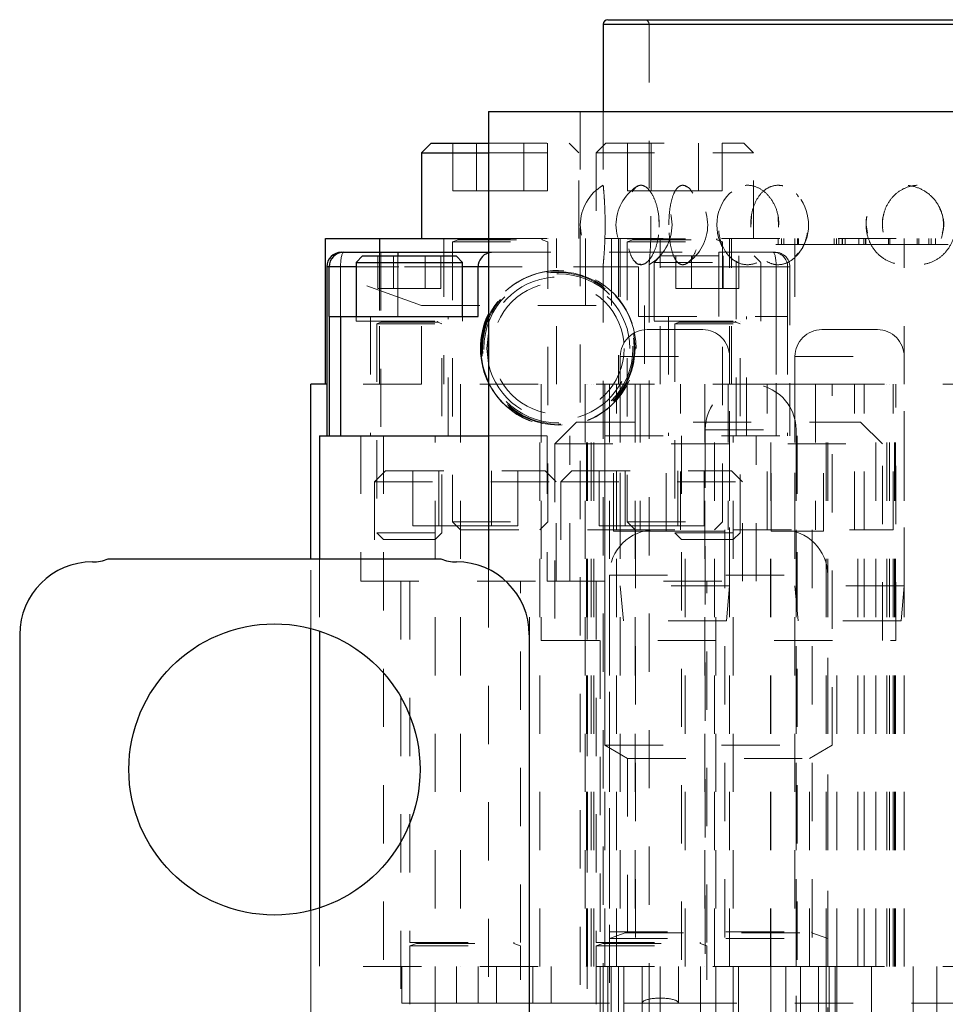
# Model space of a CAD drawing. Header units: inches. Extents: x 1880 to 2363, y -453 to -54.
# Tile 810 of 1056: x 2034.68 to 2036.27, y -79.71 to -78.02. Entities that reach past the tile are written whole.
import ezdxf

# ---------------------------------------------------------------- set-up
doc = ezdxf.new("R2010")
doc.units = ezdxf.units.IN
doc.header["$LTSCALE"] = 0.5
doc.header["$MEASUREMENT"] = 0
doc.linetypes.add('HIDDEN', pattern=[0.225, 0.15, -0.075])
for name, color, linetype in [('DIE-M-S', 8, 'Continuous'), ('DIE-M-S2', 1, 'Continuous'), ('DIE-M-S3', 8, 'Continuous'), ('DSS-M-S', 53, 'Continuous'), ('RAI-M-S', 8, 'Continuous'), ('SVD-M-S', 8, 'Continuous')]:
    doc.layers.add(name, color=color, linetype=linetype)

msp = doc.modelspace()

# ---------------------------------------------------------------- linework, layer by layer
at = {"layer": 'DIE-M-S', "linetype": 'Continuous', "lineweight": 25}
for p, q in [((2035.18179, -78.94382), (2035.18179, -78.64382)), ((2035.20911, -78.64382), (2035.18179, -78.64382)), ((2035.18179, -79.54738), (2035.18179, -79.06326))]:
    msp.add_line(p, q, dxfattribs=at)
at = {"layer": 'DIE-M-S', "linetype": 'HIDDEN', "lineweight": 18}
for p, q in [((2035.97179, -78.64382), (2035.20911, -78.64382)), ((2035.43879, -78.64382), (2035.43879, -79.64382)), ((2035.57479, -79.64382), (2035.57479, -78.64382)), ((2035.57729, -78.64382), (2035.57729, -79.08382)), ((2035.65291, -78.64382), (2035.65291, -79.64382)), ((2035.65485, -79.64382), (2035.65485, -78.64382)), ((2035.65679, -79.64382), (2035.65679, -78.64382)), ((2035.66333, -79.64382), (2035.66333, -78.64382)), ((2035.66775, -79.64382), (2035.66775, -78.64382)), ((2035.68679, -79.64382), (2035.68679, -78.64382)), ((2035.68679, -79.64382), (2035.68679, -78.64382)), ((2035.68679, -79.64382), (2035.68679, -78.64382)), ((2035.68679, -78.64382), (2035.68679, -79.26382)), ((2035.69429, -78.64382), (2035.69429, -79.64382)), ((2035.71304, -78.64382), (2035.71304, -79.64382)), ((2035.73879, -78.64382), (2035.73879, -79.64382)), ((2035.85829, -78.64382), (2035.85829, -79.64382)), ((2035.87479, -79.64382), (2035.87479, -78.64382)), ((2035.90054, -79.64382), (2035.90054, -78.64382)), ((2035.97179, -79.64382), (2035.97179, -78.64382)), ((2036.06679, -78.64382), (2035.97179, -78.64382)), ((2036.01304, -78.64382), (2036.01304, -79.64382)), ((2036.01529, -79.64382), (2036.01529, -78.64382)), ((2036.06679, -79.64382), (2036.06679, -78.64382)), ((2036.06679, -78.64382), (2037.37667, -78.64382)), ((2036.06929, -79.64382), (2036.06929, -78.64382)), ((2036.07679, -79.26382), (2036.07679, -78.64382)), ((2036.15179, -79.64382), (2036.15179, -78.64382)), ((2036.17084, -79.64382), (2036.17084, -78.64382)), ((2036.17084, -79.64382), (2036.17084, -78.64382)), ((2036.17084, -79.64382), (2036.17084, -78.64382)), ((2036.17525, -79.64382), (2036.17525, -78.64382)), ((2036.17525, -79.64382), (2036.17525, -78.64382)), ((2036.17525, -79.64382), (2036.17525, -78.64382)), ((2036.18373, -79.64382), (2036.18373, -78.64382)), ((2036.18373, -79.64382), (2036.18373, -78.64382)), ((2036.18373, -79.64382), (2036.18373, -78.64382)), ((2036.18567, -79.64382), (2036.18567, -78.64382)), ((2036.18629, -79.08382), (2036.18629, -78.64382)), ((2036.20054, -79.64382), (2036.20054, -78.64382)), ((2035.18179, -79.06326), (2035.18179, -78.94382)), ((2035.57729, -79.08382), (2036.18629, -79.08382)), ((2035.67879, -79.08382), (2035.67879, -79.64382)), ((2036.08479, -79.64382), (2036.08479, -79.08382)), ((2035.68679, -79.26382), (2036.07679, -79.26382)), ((2035.68679, -79.26382), (2035.72554, -79.28619)), ((2036.03804, -79.28619), (2036.07679, -79.26382)), ((2035.72554, -79.28619), (2036.03804, -79.28619)), ((2035.72554, -79.28619), (2035.72554, -79.64382)), ((2036.03804, -79.64382), (2036.03804, -79.28619)), ((2035.18179, -79.64382), (2035.18179, -79.54738)), ((2035.97179, -79.64382), (2035.18179, -79.64382)), ((2036.06679, -79.64382), (2035.97179, -79.64382)), ((2036.06679, -79.64382), (2037.37667, -79.64382))]:
    msp.add_line(p, q, dxfattribs=at)
at = {"layer": 'DIE-M-S2', "linetype": 'HIDDEN', "lineweight": 18}
for p, q in [((2035.70679, -78.89382), (2035.70679, -78.64382)), ((2035.74712, -78.64382), (2035.74712, -78.89382)), ((2035.81646, -78.89382), (2035.81646, -78.64382)), ((2035.89829, -78.64382), (2035.89829, -78.89382)), ((2035.96529, -78.89382), (2035.96529, -78.64382)), ((2036.04829, -78.64382), (2036.04829, -78.89382)), ((2036.11529, -78.89382), (2036.11529, -78.64382)), ((2036.13179, -78.89382), (2036.13179, -78.64382)), ((2036.18179, -78.89382), (2036.18179, -78.64382)), ((2035.65679, -78.89382), (2035.70679, -78.89382)), ((2035.70679, -78.89382), (2036.18179, -78.89382))]:
    msp.add_line(p, q, dxfattribs=at)
at = {"layer": 'DIE-M-S3', "linetype": 'Continuous', "lineweight": 25}
for p, q in [((2035.19679, -78.73222), (2035.19679, -78.94382)), ((2035.19679, -78.73222), (2035.48691, -78.73222)), ((2035.19679, -79.06763), (2035.19679, -79.543))]:
    msp.add_line(p, q, dxfattribs=at)
at = {"layer": 'DIE-M-S3', "linetype": 'HIDDEN', "lineweight": 18}
for p, q in [((2035.26729, -78.73222), (2035.26729, -78.98222)), ((2035.30634, -78.73222), (2035.30634, -80.14382)), ((2035.39534, -80.14382), (2035.39534, -78.73222)), ((2035.48691, -78.73222), (2036.01679, -78.73222)), ((2035.58729, -78.73222), (2035.58729, -78.98222)), ((2035.62629, -78.98222), (2035.62629, -78.73222)), ((2035.81815, -78.73222), (2035.81815, -80.14382)), ((2035.90715, -80.14382), (2035.90715, -78.73222)), ((2035.94629, -78.98222), (2035.94629, -78.73222)), ((2036.01679, -78.73222), (2036.01679, -80.14382)), ((2035.65679, -78.89382), (2035.70679, -78.89382)), ((2035.70679, -79.64382), (2035.70679, -78.89382)), ((2035.70679, -78.89382), (2036.18179, -78.89382)), ((2035.73931, -78.89382), (2035.73931, -79.64382)), ((2035.82427, -79.64382), (2035.82427, -78.89382)), ((2035.89273, -78.89382), (2035.89273, -79.64382)), ((2035.97085, -79.64382), (2035.97085, -78.89382)), ((2036.04273, -78.89382), (2036.04273, -79.64382)), ((2036.12085, -79.64382), (2036.12085, -78.89382)), ((2036.13179, -79.64382), (2036.13179, -78.89382)), ((2036.18179, -79.64382), (2036.18179, -78.89382)), ((2035.19679, -78.94382), (2035.19679, -79.06763)), ((2035.26729, -78.98222), (2035.58729, -78.98222)), ((2035.33629, -78.98222), (2035.33629, -80.14382)), ((2035.55729, -80.14382), (2035.55729, -78.98222)), ((2035.58729, -78.98222), (2035.94629, -78.98222)), ((2035.65629, -78.98222), (2035.65629, -80.14382)), ((2035.87729, -80.14382), (2035.87729, -78.98222)), ((2035.19679, -79.543), (2035.19679, -80.14382)), ((2035.18179, -80.14382), (2035.18179, -79.64382)), ((2035.97179, -79.64382), (2035.18179, -79.64382)), ((2035.33804, -79.64382), (2035.33804, -79.70632)), ((2035.43179, -79.70632), (2035.43179, -79.64382)), ((2035.43179, -79.70632), (2035.43179, -79.64382)), ((2035.46929, -79.70632), (2035.46929, -79.64382)), ((2035.50054, -79.70632), (2035.50054, -79.64382)), ((2035.56304, -79.70632), (2035.56304, -79.64382)), ((2035.59429, -79.70632), (2035.59429, -79.64382)), ((2035.59429, -79.70632), (2035.59429, -79.64382)), ((2035.59429, -79.70632), (2035.59429, -79.64382)), ((2035.67879, -79.64382), (2035.67879, -80.14382)), ((2035.69179, -79.64382), (2035.69179, -80.14382)), ((2035.69742, -79.64382), (2035.69742, -80.14382)), ((2035.70992, -79.64382), (2035.70992, -80.14382)), ((2035.71929, -79.70632), (2035.71929, -79.64382)), ((2035.71929, -79.70632), (2035.71929, -79.64382)), ((2035.71929, -79.64382), (2035.71929, -80.14382)), ((2035.75054, -79.70632), (2035.75054, -79.64382)), ((2035.78179, -79.64382), (2035.78179, -80.14382)), ((2035.78179, -79.64382), (2035.78179, -79.76506)), ((2035.78179, -79.64382), (2035.78179, -80.14382)), ((2035.78179, -79.64382), (2035.78179, -79.76506)), ((2035.81304, -79.70632), (2035.81304, -79.64382)), ((2035.85085, -79.64382), (2035.85085, -80.14382)), ((2035.91617, -80.14382), (2035.91617, -79.64382)), ((2035.97179, -80.14382), (2035.97179, -79.64382)), ((2036.06679, -79.64382), (2035.97179, -79.64382)), ((2035.99742, -79.64382), (2035.99742, -80.14382)), ((2036.02273, -80.14382), (2036.02273, -79.64382)), ((2036.05367, -80.14382), (2036.05367, -79.64382)), ((2036.06679, -79.64382), (2037.37667, -79.64382)), ((2036.06679, -80.14382), (2036.06679, -79.64382)), ((2036.07179, -80.14382), (2036.07179, -79.64382)), ((2036.08179, -79.64382), (2036.08179, -80.14382)), ((2036.08179, -79.64382), (2036.08179, -80.14382)), ((2036.08179, -79.64382), (2036.08179, -80.14382)), ((2036.08179, -79.64382), (2036.08179, -80.14382)), ((2036.08479, -80.14382), (2036.08479, -79.64382)), ((2036.14429, -80.14382), (2036.14429, -79.64382)), ((2036.21617, -80.14382), (2036.21617, -79.64382)), ((2036.25679, -79.64382), (2036.25679, -80.14382)), ((2035.33804, -79.70632), (2035.43179, -79.70632)), ((2035.43179, -79.70632), (2035.46929, -79.70632)), ((2035.46929, -79.70632), (2035.50054, -79.70632)), ((2035.50054, -79.70632), (2035.59429, -79.70632)), ((2035.59429, -79.70632), (2035.71929, -79.70632)), ((2035.71929, -79.70632), (2035.75054, -79.70632)), ((2035.75054, -79.70632), (2035.81304, -79.70632)), ((2035.75054, -79.70632), (2035.75054, -79.84158)), ((2035.81304, -79.70632), (2036.76929, -79.70632)), ((2035.81304, -79.82756), (2035.81304, -79.70632))]:
    msp.add_line(p, q, dxfattribs=at)
msp.add_ellipse((2035.78179, -79.70632), major_axis=(0.03125, 0), ratio=0.2679492, start_param=0, end_param=3.1415927, dxfattribs=at)
at = {"layer": 'DSS-M-S', "linetype": 'Continuous', "lineweight": 25}
for p, q in [((2035.68376, -78.02571), (2035.68376, -78.17531)), ((2035.68376, -78.02571), (2037.17982, -78.02571)), ((2035.69163, -78.01783), (2037.17195, -78.01783)), ((2035.48691, -78.17531), (2035.48691, -78.96163)), ((2035.48691, -78.17531), (2037.37667, -78.17531))]:
    msp.add_line(p, q, dxfattribs=at)
at = {"layer": 'DSS-M-S', "linetype": 'HIDDEN', "lineweight": 18}
for p, q in [((2037.17982, -78.02571), (2035.68376, -78.02571)), ((2035.7625, -78.02571), (2037.0993, -78.02571)), ((2035.7625, -78.02571), (2035.7625, -78.30245)), ((2035.64439, -78.17531), (2035.64439, -81.99421)), ((2035.68376, -78.17531), (2035.68376, -78.30235)), ((2035.74345, -78.30428), (2035.74163, -78.30498)), ((2035.82517, -78.30409), (2035.8278, -78.30532)), ((2035.90445, -78.31347), (2035.9006, -78.31634)), ((2035.68699, -78.37391), (2035.68688, -78.35548)), ((2035.7796, -78.37386), (2035.77903, -78.35551)), ((2035.9374, -78.37426), (2035.93812, -78.35496)), ((2035.98498, -78.37386), (2035.98405, -78.35551)), ((2036.13509, -78.37035), (2036.13735, -78.38464)), ((2036.01867, -78.41885), (2036.01396, -78.42414)), ((2035.68376, -78.43774), (2035.68376, -80.64275)), ((2035.7625, -78.43764), (2035.7625, -80.64285)), ((2035.48691, -78.96163), (2035.48691, -79.9076))]:
    msp.add_line(p, q, dxfattribs=at)
at = {"layer": 'DSS-M-S', "linetype": 'Continuous', "lineweight": 25}
msp.add_arc((2035.69163, -78.02571), 0.00787, 90, 180, dxfattribs=at)
at = {"layer": 'DSS-M-S', "linetype": 'HIDDEN', "lineweight": 18}
for centre, radius, start, end in [((2035.75463, -78.02571), 0.00787, 0, 90), ((2035.72313, -78.37035), 0.07874, 120.05363, 239.76451), ((2035.7844, -78.37035), 0.07874, 123.27705, 236.6944), ((2035.72313, -78.37035), 0.07874, 300.39959, 59.86879), ((2035.7844, -78.37035), 0.07874, 303.83944, 56.4578), ((2035.9576, -78.37035), 0.07874, 136.62454, 223.08325), ((2035.9576, -78.37035), 0.07874, 320.78492, 38.21157)]:
    msp.add_arc(centre, radius, start, end, dxfattribs=at)
for points, knots in [([(2035.68378, -78.30235), (2035.68384, -78.30298), (2035.68397, -78.30427), (2035.68501, -78.31601), (2035.68618, -78.33365), (2035.68693, -78.35296), (2035.68701, -78.36551), (2035.68704, -78.37035)], [0, 0, 0, 0, 0.2107489, 0.4329033, 0.6520691, 0.8659855, 1, 1, 1, 1]), ([(2035.77989, -78.37035), (2035.77952, -78.37788), (2035.77879, -78.39294), (2035.77316, -78.413), (2035.76515, -78.42851), (2035.75551, -78.43779), (2035.74556, -78.43957), (2035.73653, -78.43331), (2035.72941, -78.4196), (2035.72474, -78.40022), (2035.72267, -78.37772), (2035.72313, -78.35478), (2035.72601, -78.33376), (2035.73123, -78.31662), (2035.73865, -78.30516), (2035.74787, -78.30083), (2035.75798, -78.30448), (2035.76766, -78.3159), (2035.77528, -78.33368), (2035.77934, -78.35296), (2035.77974, -78.36551), (2035.77989, -78.37035)], [0, 0, 0, 0, 0.0520028, 0.1039827, 0.1564753, 0.2102848, 0.2652762, 0.3208623, 0.3762398, 0.4306423, 0.4836601, 0.5355284, 0.5870576, 0.6391963, 0.6925647, 0.7472181, 0.8026932, 0.8582301, 0.9130199, 0.9664974, 1, 1, 1, 1]), ([(2035.76578, -78.37035), (2035.7657, -78.37816), (2035.76555, -78.39378), (2035.76447, -78.41454), (2035.7633, -78.43004), (2035.76251, -78.43846), (2035.76244, -78.43916), (2035.76308, -78.43248), (2035.76416, -78.41923), (2035.76524, -78.40057), (2035.76587, -78.37821), (2035.76574, -78.35456), (2035.76486, -78.33249), (2035.76368, -78.31512), (2035.76268, -78.30402), (2035.76258, -78.30295), (2035.76253, -78.30245)], [0, 0, 0, 0, 0.0739614, 0.1479545, 0.221173, 0.292347, 0.3615682, 0.4298886, 0.4987491, 0.569277, 0.641835, 0.71594, 0.7905104, 0.8642554, 0.9361394, 1, 1, 1, 1]), ([(2035.79644, -78.37035), (2035.79668, -78.37816), (2035.79715, -78.39378), (2035.80098, -78.41454), (2035.80699, -78.43004), (2035.81494, -78.43846), (2035.82397, -78.43916), (2035.83312, -78.43248), (2035.84135, -78.41923), (2035.84756, -78.40057), (2035.85071, -78.37821), (2035.85006, -78.35456), (2035.84559, -78.33252), (2035.83807, -78.315), (2035.8289, -78.30414), (2035.81954, -78.30092), (2035.8111, -78.30527), (2035.80423, -78.31648), (2035.79933, -78.33353), (2035.79681, -78.35248), (2035.79655, -78.3652), (2035.79644, -78.37035)], [0, 0, 0, 0, 0.0554579, 0.1109395, 0.1658403, 0.2192081, 0.2711117, 0.3223399, 0.3739729, 0.4268563, 0.4812619, 0.5368274, 0.5927419, 0.6480375, 0.7019377, 0.7542614, 0.8055938, 0.8569812, 0.9093952, 0.9633154, 1, 1, 1, 1]), ([(2035.98546, -78.37035), (2035.98486, -78.37788), (2035.98366, -78.39294), (2035.97438, -78.413), (2035.96088, -78.42851), (2035.94412, -78.43779), (2035.92612, -78.43957), (2035.90902, -78.43331), (2035.89488, -78.4196), (2035.88522, -78.40022), (2035.88083, -78.37772), (2035.88181, -78.35478), (2035.88787, -78.33376), (2035.89854, -78.31662), (2035.9131, -78.30516), (2035.93036, -78.30083), (2035.94847, -78.30448), (2035.96515, -78.3159), (2035.9779, -78.33368), (2035.98455, -78.35296), (2035.98521, -78.36551), (2035.98546, -78.37035)], [0, 0, 0, 0, 0.0520028, 0.1039827, 0.1564753, 0.2102848, 0.2652762, 0.3208623, 0.3762398, 0.4306423, 0.4836601, 0.5355284, 0.5870576, 0.6391963, 0.6925647, 0.7472181, 0.8026932, 0.8582301, 0.9130199, 0.9664974, 1, 1, 1, 1]), ([(2035.93696, -78.37035), (2035.93747, -78.37816), (2035.93849, -78.39378), (2035.94657, -78.41454), (2035.95871, -78.43004), (2035.97403, -78.43846), (2035.9906, -78.43916), (2036.00668, -78.43248), (2036.02064, -78.41923), (2036.03091, -78.40057), (2036.03603, -78.37821), (2036.03498, -78.35456), (2036.02767, -78.33252), (2036.01514, -78.315), (2035.99935, -78.30414), (2035.98257, -78.30092), (2035.96672, -78.30527), (2035.95318, -78.31648), (2035.94311, -78.33353), (2035.93774, -78.35248), (2035.93718, -78.3652), (2035.93696, -78.37035)], [0, 0, 0, 0, 0.0554579, 0.1109395, 0.1658403, 0.2192081, 0.2711117, 0.3223399, 0.3739729, 0.4268563, 0.4812619, 0.5368274, 0.5927419, 0.6480375, 0.7019377, 0.7542614, 0.8055938, 0.8569812, 0.9093952, 0.9633154, 1, 1, 1, 1]), ([(2036.26821, -78.37035), (2036.26748, -78.37788), (2036.26601, -78.39294), (2036.25468, -78.413), (2036.23804, -78.42851), (2036.21705, -78.43779), (2036.19411, -78.43957), (2036.17189, -78.43331), (2036.15318, -78.4196), (2036.1402, -78.40022), (2036.13425, -78.37772), (2036.13559, -78.35478), (2036.14379, -78.33376), (2036.15806, -78.31662), (2036.17724, -78.30516), (2036.19956, -78.30083), (2036.22254, -78.30448), (2036.24333, -78.3159), (2036.259, -78.33368), (2036.2671, -78.35296), (2036.2679, -78.36551), (2036.26821, -78.37035)], [0, 0, 0, 0, 0.0520028, 0.1039827, 0.1564753, 0.2102848, 0.2652762, 0.3208623, 0.3762398, 0.4306423, 0.4836601, 0.5355284, 0.5870576, 0.6391963, 0.6925647, 0.7472181, 0.8026932, 0.8582301, 0.9130199, 0.9664974, 1, 1, 1, 1]), ([(2036.16303, -78.37035), (2036.16373, -78.37816), (2036.16512, -78.39378), (2036.17605, -78.41454), (2036.19223, -78.43004), (2036.21227, -78.43846), (2036.23351, -78.43916), (2036.25374, -78.43248), (2036.27102, -78.41923), (2036.28357, -78.40057), (2036.28977, -78.37821), (2036.28851, -78.35456), (2036.27963, -78.33252), (2036.26425, -78.315), (2036.24458, -78.30414), (2036.22327, -78.30092), (2036.20275, -78.30527), (2036.1849, -78.31648), (2036.17139, -78.33353), (2036.1641, -78.35248), (2036.16334, -78.3652), (2036.16303, -78.37035)], [0, 0, 0, 0, 0.0554579, 0.1109395, 0.1658403, 0.2192081, 0.2711117, 0.3223399, 0.3739729, 0.4268563, 0.4812619, 0.5368274, 0.5927419, 0.6480375, 0.7019377, 0.7542614, 0.8055938, 0.8569812, 0.9093952, 0.9633154, 1, 1, 1, 1]), ([(2036.01499, -78.31673), (2036.01525, -78.31692), (2036.01689, -78.31809), (2036.01798, -78.32016), (2036.01889, -78.3219)], [0, 0, 0, 0, 0.1607856, 1, 1, 1, 1]), ([(2036.26581, -78.38466), (2036.26657, -78.38227), (2036.26961, -78.37274), (2036.2678, -78.35518), (2036.26167, -78.3424), (2036.25876, -78.33632)], [0, 0, 0, 0, 0.15006876, 0.59611742, 1, 1, 1, 1]), ([(2035.76561, -78.35495), (2035.76561, -78.35497), (2035.76579, -78.35976), (2035.76579, -78.36506), (2035.76578, -78.37035)], [0, 0, 0, 0, 0.0043037, 1, 1, 1, 1]), ([(2036.13671, -78.35551), (2036.13666, -78.35566), (2036.13488, -78.36026), (2036.13499, -78.36538), (2036.13509, -78.37035)], [0, 0, 0, 0, 0.0314944, 1, 1, 1, 1]), ([(2036.16364, -78.37426), (2036.1631, -78.36759), (2036.16249, -78.36008), (2036.16518, -78.35338), (2036.16548, -78.35262)], [0, 0, 0, 0, 0.8873142, 1, 1, 1, 1]), ([(2035.68704, -78.37035), (2035.68697, -78.37787), (2035.68683, -78.39293), (2035.68582, -78.41305), (2035.68471, -78.42834), (2035.68387, -78.43746), (2035.68384, -78.43766), (2035.68384, -78.43774)], [0, 0, 0, 0, 0.2080795, 0.4160676, 0.6261069, 0.8414156, 1, 1, 1, 1]), ([(2035.90056, -78.42377), (2035.90146, -78.42502), (2035.90508, -78.43007), (2035.9102, -78.43215), (2035.91406, -78.43372)], [0, 0, 0, 0, 0.2469247, 1, 1, 1, 1]), ([(2035.73925, -78.43371), (2035.74003, -78.43474), (2035.74273, -78.43829), (2035.7461, -78.43797), (2035.7485, -78.43774)], [0, 0, 0, 0, 0.2908836, 1, 1, 1, 1]), ([(2035.82785, -78.43532), (2035.82714, -78.43617), (2035.82616, -78.43735), (2035.82517, -78.43731), (2035.8249, -78.4373)], [0, 0, 0, 0, 0.7207188, 1, 1, 1, 1])]:
    msp.add_open_spline(points, degree=3, knots=knots, dxfattribs=at)
at = {"layer": 'RAI-M-S', "linetype": 'Continuous', "lineweight": 25}
for p, q in [((2035.20679, -78.64382), (2035.20679, -78.39382)), ((2035.20679, -78.39382), (2035.29979, -78.39382)), ((2035.29979, -78.39382), (2035.48691, -78.39382)), ((2035.29979, -78.39382), (2035.29979, -78.41722))]:
    msp.add_line(p, q, dxfattribs=at)
at = {"layer": 'RAI-M-S', "linetype": 'HIDDEN', "lineweight": 18}
for p, q in [((2035.29979, -78.48267), (2035.29979, -78.39382)), ((2035.29979, -78.39382), (2035.29979, -78.48267)), ((2035.29979, -78.64382), (2035.29979, -78.39382)), ((2035.40979, -78.39382), (2035.40979, -78.64382)), ((2035.48691, -78.39382), (2037.37667, -78.39382)), ((2035.60379, -78.64382), (2035.60379, -78.39382)), ((2035.65335, -78.39382), (2035.65335, -78.50882)), ((2035.65335, -78.50882), (2035.65335, -78.39382)), ((2035.69795, -78.50882), (2035.69795, -78.39382)), ((2035.69795, -78.39382), (2035.69795, -78.50882)), ((2035.70979, -78.39382), (2035.70979, -78.64382)), ((2035.71304, -78.39382), (2035.71304, -78.64382)), ((2035.78179, -78.64382), (2035.78179, -78.39382)), ((2035.78179, -78.64382), (2035.78179, -78.39382)), ((2035.90054, -78.64382), (2035.90054, -78.39382)), ((2035.90379, -78.64382), (2035.90379, -78.39382)), ((2035.98438, -78.40382), (2035.98438, -78.39382)), ((2035.99006, -78.40382), (2035.99006, -78.39382)), ((2035.99366, -78.40382), (2035.99366, -78.39382)), ((2036.01304, -78.39382), (2036.01304, -78.64382)), ((2036.01756, -78.40382), (2036.01756, -78.39382)), ((2036.01902, -78.40382), (2036.01902, -78.39382)), ((2036.08009, -78.40382), (2036.08009, -78.39382)), ((2036.08438, -78.40382), (2036.08438, -78.39382)), ((2036.0883, -78.40382), (2036.0883, -78.39382)), ((2036.09377, -78.40382), (2036.09377, -78.39382)), ((2036.09473, -78.40382), (2036.09473, -78.39382)), ((2036.09902, -78.40382), (2036.09902, -78.39382)), ((2036.12294, -78.40382), (2036.12294, -78.39382)), ((2036.13142, -78.40382), (2036.13142, -78.39382)), ((2036.13438, -78.40382), (2036.13438, -78.39382)), ((2036.13492, -78.40382), (2036.13492, -78.39382)), ((2036.17366, -78.40382), (2036.17366, -78.39382)), ((2036.17616, -78.40382), (2036.17616, -78.39382)), ((2036.20054, -78.64382), (2036.20054, -78.39382)), ((2036.22294, -78.40382), (2036.22294, -78.39382)), ((2036.22558, -78.40382), (2036.22558, -78.39382)), ((2036.24259, -78.40382), (2036.24259, -78.39382)), ((2036.24695, -78.40382), (2036.24695, -78.39382)), ((2036.25403, -78.40382), (2036.25403, -78.39382)), ((2035.97991, -78.40382), (2036.01756, -78.40382)), ((2036.01756, -78.40382), (2036.08009, -78.40382)), ((2036.08009, -78.40382), (2036.13492, -78.40382)), ((2036.13492, -78.40382), (2036.17616, -78.40382)), ((2036.17616, -78.40382), (2036.28041, -78.40382)), ((2035.29979, -78.41722), (2035.29979, -78.64382)), ((2035.37164, -78.50882), (2035.20679, -78.44882)), ((2035.37164, -78.50882), (2035.75466, -78.50882)), ((2035.37164, -78.64382), (2035.37164, -78.50882)), ((2035.75466, -78.50882), (2035.75466, -78.64382))]:
    msp.add_line(p, q, dxfattribs=at)
at = {"layer": 'SVD-M-S', "linetype": 'Continuous', "lineweight": 25}
for p, q in [((2035.38819, -78.22982), (2035.37179, -78.24622)), ((2035.38819, -78.22982), (2035.48691, -78.22982)), ((2035.37179, -78.24622), (2035.37179, -78.39382)), ((2035.37179, -78.24622), (2035.48691, -78.24622)), ((2035.23411, -78.41722), (2035.23804, -78.41722)), ((2035.23804, -78.41722), (2035.33115, -78.41722)), ((2035.27054, -78.42337), (2035.25934, -78.43457)), ((2035.27054, -78.42337), (2035.43114, -78.42337)), ((2035.33115, -78.41722), (2035.48691, -78.41722)), ((2035.33115, -78.41722), (2035.33115, -78.42337)), ((2035.44234, -78.43457), (2035.43114, -78.42337)), ((2035.20911, -78.44222), (2035.20911, -78.73222)), ((2035.21304, -78.44222), (2035.20911, -78.44222)), ((2035.21304, -78.52722), (2035.21304, -78.44222)), ((2035.25934, -78.44222), (2035.21304, -78.44222)), ((2035.25934, -78.43457), (2035.25934, -78.52722)), ((2035.25934, -78.43457), (2035.44234, -78.43457)), ((2035.44234, -78.52722), (2035.44234, -78.43457)), ((2035.46895, -78.44222), (2035.44234, -78.44222)), ((2035.46895, -78.52722), (2035.46895, -78.44222)), ((2035.48691, -78.44222), (2035.46895, -78.44222)), ((2035.21304, -78.52722), (2035.21304, -78.73222)), ((2035.21304, -78.52722), (2035.23273, -78.52722)), ((2035.23273, -78.52722), (2035.23273, -78.73222)), ((2035.23273, -78.52722), (2035.46895, -78.52722)), ((2035.48691, -78.5561), (2035.4841, -78.58222)), ((2035.4841, -78.58222), (2035.48691, -78.60833)), ((2034.83372, -78.94382), (2035.40487, -78.94382)), ((2034.68179, -79.07382), (2034.68179, -80.01282)), ((2035.55679, -79.07382), (2035.55679, -80.01282))]:
    msp.add_line(p, q, dxfattribs=at)
at = {"layer": 'SVD-M-S', "linetype": 'HIDDEN', "lineweight": 18}
for p, q in [((2035.4256, -78.31182), (2035.4256, -78.22982)), ((2035.4662, -78.31182), (2035.4662, -78.22982)), ((2035.48691, -78.22982), (2035.62539, -78.22982)), ((2035.54739, -78.31182), (2035.54739, -78.22982)), ((2035.58798, -78.31182), (2035.58798, -78.22982)), ((2035.64179, -78.24622), (2035.62539, -78.22982)), ((2035.68819, -78.22982), (2035.67179, -78.24622)), ((2035.68819, -78.22982), (2035.92539, -78.22982)), ((2035.7256, -78.31182), (2035.7256, -78.22982)), ((2035.7662, -78.31182), (2035.7662, -78.22982)), ((2035.84739, -78.31182), (2035.84739, -78.22982)), ((2035.88798, -78.31182), (2035.88798, -78.22982)), ((2035.94179, -78.24622), (2035.92539, -78.22982)), ((2035.48691, -78.24622), (2035.64179, -78.24622)), ((2035.64179, -78.39382), (2035.64179, -78.24622)), ((2035.67179, -78.24622), (2035.94179, -78.24622)), ((2035.67179, -78.24622), (2035.67179, -78.39382)), ((2035.94179, -78.39382), (2035.94179, -78.24622)), ((2035.4256, -78.31182), (2035.4662, -78.31182)), ((2035.4662, -78.31182), (2035.54739, -78.31182)), ((2035.54739, -78.31182), (2035.58798, -78.31182)), ((2035.7256, -78.31182), (2035.7662, -78.31182)), ((2035.7662, -78.31182), (2035.84739, -78.31182)), ((2035.84739, -78.31182), (2035.88798, -78.31182)), ((2035.42479, -78.39382), (2035.42479, -78.39421)), ((2035.42479, -78.39421), (2035.58879, -78.39421)), ((2035.4346, -78.39574), (2035.42479, -78.39931)), ((2035.4346, -78.39574), (2035.57899, -78.39574)), ((2035.58879, -78.39931), (2035.57899, -78.39574)), ((2035.58879, -78.39421), (2035.58879, -78.39382)), ((2035.72479, -78.39382), (2035.72479, -78.39421)), ((2035.72479, -78.39421), (2035.88879, -78.39421)), ((2035.7346, -78.39574), (2035.72479, -78.39931)), ((2035.7346, -78.39574), (2035.87899, -78.39574)), ((2035.88879, -78.39931), (2035.87899, -78.39574)), ((2035.88879, -78.39421), (2035.88879, -78.39382)), ((2035.42479, -78.39931), (2035.58879, -78.39931)), ((2035.42479, -78.39931), (2035.42479, -78.87982)), ((2035.58879, -78.87982), (2035.58879, -78.39931)), ((2035.72479, -78.39931), (2035.88879, -78.39931)), ((2035.72479, -78.39931), (2035.72479, -78.87982)), ((2035.88879, -78.87982), (2035.88879, -78.39931)), ((2035.29671, -78.47937), (2035.29671, -78.42337)), ((2035.30162, -78.41722), (2035.30162, -78.73222)), ((2035.30162, -78.41722), (2035.30162, -78.73222)), ((2035.32377, -78.47937), (2035.32377, -78.42337)), ((2035.33115, -78.42337), (2035.33115, -78.44222)), ((2035.3779, -78.47937), (2035.3779, -78.42337)), ((2035.40496, -78.47937), (2035.40496, -78.42337)), ((2035.48691, -78.41722), (2035.49395, -78.41722)), ((2035.49395, -78.41722), (2035.71954, -78.41722)), ((2035.71954, -78.41722), (2035.88233, -78.41722)), ((2035.78235, -78.42337), (2035.77115, -78.43457)), ((2035.78235, -78.42337), (2035.94295, -78.42337)), ((2035.80852, -78.47937), (2035.80852, -78.42337)), ((2035.83559, -78.47937), (2035.83559, -78.42337)), ((2035.88233, -78.41722), (2035.88233, -78.44222)), ((2035.88233, -78.41722), (2035.97544, -78.41722)), ((2035.88971, -78.47937), (2035.88971, -78.42337)), ((2035.91186, -78.73222), (2035.91186, -78.41722)), ((2035.91186, -78.73222), (2035.91186, -78.41722)), ((2035.91677, -78.47937), (2035.91677, -78.42337)), ((2035.95415, -78.43457), (2035.94295, -78.42337)), ((2035.97544, -78.41722), (2035.97938, -78.41722)), ((2035.20911, -78.44222), (2035.21304, -78.44222)), ((2035.21304, -78.44222), (2035.23273, -78.44222)), ((2035.23273, -78.44222), (2035.98076, -78.44222)), ((2035.23273, -78.44222), (2035.23273, -78.73222)), ((2035.33115, -78.44222), (2035.25934, -78.44222)), ((2035.33115, -78.52722), (2035.33115, -78.44222)), ((2035.44234, -78.44222), (2035.33115, -78.44222)), ((2035.74454, -78.44222), (2035.48691, -78.44222)), ((2035.74454, -78.52722), (2035.74454, -78.44222)), ((2035.88233, -78.44222), (2035.74454, -78.44222)), ((2035.77115, -78.43457), (2035.95415, -78.43457)), ((2035.77115, -78.43457), (2035.77115, -78.53537)), ((2035.88233, -78.52722), (2035.88233, -78.44222)), ((2036.00044, -78.44222), (2035.88233, -78.44222)), ((2035.95415, -78.53537), (2035.95415, -78.43457)), ((2035.98076, -78.44222), (2036.00044, -78.44222)), ((2035.98076, -78.44222), (2035.98076, -78.73222)), ((2036.00044, -78.52722), (2036.00044, -78.44222)), ((2036.00438, -78.44222), (2036.00044, -78.44222)), ((2036.00044, -78.44222), (2036.00438, -78.44222)), ((2036.00438, -78.44222), (2036.00438, -78.73222)), ((2035.29671, -78.47937), (2035.32377, -78.47937)), ((2035.32377, -78.47937), (2035.3779, -78.47937)), ((2035.3779, -78.47937), (2035.40496, -78.47937)), ((2035.80852, -78.47937), (2035.83559, -78.47937)), ((2035.83559, -78.47937), (2035.88971, -78.47937)), ((2035.88971, -78.47937), (2035.91677, -78.47937)), ((2035.25934, -78.52722), (2035.25934, -78.53537)), ((2035.28391, -78.52722), (2035.28391, -78.73222)), ((2035.41777, -78.73222), (2035.41777, -78.52722)), ((2035.44234, -78.53537), (2035.44234, -78.52722)), ((2035.74454, -78.52722), (2035.98076, -78.52722)), ((2035.79572, -78.52722), (2035.79572, -78.73222)), ((2035.92958, -78.73222), (2035.92958, -78.52722)), ((2035.98076, -78.52722), (2035.98076, -78.73222)), ((2035.98076, -78.52722), (2036.00044, -78.52722)), ((2036.00044, -78.52722), (2036.00044, -78.73222)), ((2035.25934, -78.53537), (2035.44234, -78.53537)), ((2035.29484, -78.53537), (2035.29484, -78.53576)), ((2035.29484, -78.53576), (2035.40684, -78.53576)), ((2035.30214, -78.53729), (2035.29484, -78.53995)), ((2035.29484, -78.53995), (2035.40684, -78.53995)), ((2035.29484, -78.53995), (2035.29484, -78.89887)), ((2035.30214, -78.53729), (2035.39953, -78.53729)), ((2035.40684, -78.53995), (2035.39953, -78.53729)), ((2035.40684, -78.53576), (2035.40684, -78.53537)), ((2035.40684, -78.89887), (2035.40684, -78.53995)), ((2035.77115, -78.53537), (2035.95415, -78.53537)), ((2035.80665, -78.53537), (2035.80665, -78.53576)), ((2035.80665, -78.53576), (2035.91865, -78.53576)), ((2035.81395, -78.53729), (2035.80665, -78.53995)), ((2035.80665, -78.53995), (2035.91865, -78.53995)), ((2035.80665, -78.53995), (2035.80665, -78.89887)), ((2035.81395, -78.53729), (2035.91134, -78.53729)), ((2035.91865, -78.53995), (2035.91134, -78.53729)), ((2035.91865, -78.53576), (2035.91865, -78.53537)), ((2035.91865, -78.89887), (2035.91865, -78.53995)), ((2035.85454, -78.55007), (2035.75904, -78.55007)), ((2036.15454, -78.55007), (2036.05904, -78.55007)), ((2035.71304, -78.59607), (2035.90054, -78.59607)), ((2035.71304, -78.59607), (2035.71304, -78.99007)), ((2035.90054, -78.99007), (2035.90054, -78.59607)), ((2036.01304, -78.59607), (2036.20054, -78.59607)), ((2036.01304, -78.59607), (2036.01304, -78.99007)), ((2036.20054, -78.99007), (2036.20054, -78.59607)), ((2035.63804, -78.70882), (2035.60054, -78.74632)), ((2035.63804, -78.70882), (2036.12554, -78.70882)), ((2035.70166, -78.89632), (2035.70166, -78.70882)), ((2035.79173, -78.89632), (2035.79173, -78.70882)), ((2035.97186, -78.89632), (2035.97186, -78.70882)), ((2036.06193, -78.89632), (2036.06193, -78.70882)), ((2036.16304, -78.74632), (2036.12554, -78.70882)), ((2035.85879, -78.72182), (2036.01479, -78.72182)), ((2035.85879, -78.72182), (2035.85879, -80.39382)), ((2036.01479, -80.39382), (2036.01479, -78.72182)), ((2035.60054, -78.74632), (2036.16304, -78.74632)), ((2035.60054, -78.74632), (2035.60054, -79.08382)), ((2036.16304, -79.08382), (2036.16304, -78.74632)), ((2035.30979, -78.79222), (2035.29079, -78.81122)), ((2035.30979, -78.79222), (2035.58379, -78.79222)), ((2035.35658, -78.88722), (2035.35658, -78.79222)), ((2035.40169, -78.88722), (2035.40169, -78.79222)), ((2035.4919, -78.88722), (2035.4919, -78.79222)), ((2035.537, -78.88722), (2035.537, -78.79222)), ((2035.60279, -78.81122), (2035.58379, -78.79222)), ((2035.62979, -78.79222), (2035.61079, -78.81122)), ((2035.62979, -78.79222), (2035.90379, -78.79222)), ((2035.67658, -78.88722), (2035.67658, -78.79222)), ((2035.72169, -78.88722), (2035.72169, -78.79222)), ((2035.8119, -78.88722), (2035.8119, -78.79222)), ((2035.857, -78.88722), (2035.857, -78.79222)), ((2035.92279, -78.81122), (2035.90379, -78.79222)), ((2035.29079, -78.81122), (2035.60279, -78.81122)), ((2035.29079, -78.81122), (2035.29079, -78.98222)), ((2035.60279, -78.98222), (2035.60279, -78.81122)), ((2035.61079, -78.81122), (2035.92279, -78.81122)), ((2035.61079, -78.81122), (2035.61079, -78.98222)), ((2035.92279, -78.98222), (2035.92279, -78.81122)), ((2035.35658, -78.88722), (2035.40169, -78.88722)), ((2035.40169, -78.88722), (2035.4919, -78.88722)), ((2035.42479, -78.87982), (2035.58879, -78.87982)), ((2035.42479, -78.87982), (2035.43879, -78.89382)), ((2035.4919, -78.88722), (2035.537, -78.88722)), ((2035.57479, -78.89382), (2035.58879, -78.87982)), ((2035.67658, -78.88722), (2035.72169, -78.88722)), ((2035.72169, -78.88722), (2035.8119, -78.88722)), ((2035.72479, -78.87982), (2035.88879, -78.87982)), ((2035.72479, -78.87982), (2035.73879, -78.89382)), ((2035.8119, -78.88722), (2035.857, -78.88722)), ((2035.87479, -78.89382), (2035.88879, -78.87982)), ((2035.29484, -78.89887), (2035.40684, -78.89887)), ((2035.29484, -78.89887), (2035.30634, -78.91037)), ((2035.39534, -78.91037), (2035.40684, -78.89887)), ((2035.43879, -78.89382), (2035.57479, -78.89382)), ((2035.70166, -78.89632), (2035.79173, -78.89632)), ((2035.79173, -78.89632), (2035.97186, -78.89632)), ((2035.80665, -78.89887), (2035.91865, -78.89887)), ((2035.80665, -78.89887), (2035.81815, -78.91037)), ((2035.90715, -78.91037), (2035.91865, -78.89887)), ((2035.97186, -78.89632), (2036.06193, -78.89632)), ((2035.30634, -78.91037), (2035.39534, -78.91037)), ((2035.81815, -78.91037), (2035.90715, -78.91037)), ((2035.69429, -78.97182), (2036.06755, -78.97182)), ((2035.69429, -78.97182), (2035.69429, -80.81382)), ((2036.06929, -80.81382), (2036.06929, -78.97182)), ((2035.35179, -78.98222), (2035.35179, -79.60261)), ((2035.54179, -79.60261), (2035.54179, -78.98222)), ((2035.67179, -78.98222), (2035.67179, -79.60261)), ((2035.86179, -79.60261), (2035.86179, -78.98222)), ((2035.90054, -78.99007), (2035.71304, -78.99007)), ((2035.71304, -78.99007), (2035.71829, -79.05007)), ((2035.89529, -79.05007), (2035.90054, -78.99007)), ((2036.20054, -78.99007), (2036.01304, -78.99007)), ((2036.01304, -78.99007), (2036.01829, -79.05007)), ((2036.19529, -79.05007), (2036.20054, -78.99007)), ((2035.89529, -79.05007), (2035.71829, -79.05007)), ((2036.19529, -79.05007), (2036.01829, -79.05007)), ((2035.69429, -79.58421), (2036.06929, -79.58421)), ((2035.72135, -79.58574), (2035.69429, -79.59559)), ((2035.69429, -79.59559), (2036.06929, -79.59559)), ((2035.72135, -79.58574), (2036.04045, -79.58574)), ((2036.06929, -79.59559), (2036.04224, -79.58574)), ((2035.35179, -79.60261), (2035.54179, -79.60261)), ((2035.3631, -79.60414), (2035.35179, -79.60825)), ((2035.35179, -79.60825), (2035.54179, -79.60825)), ((2035.35179, -79.60825), (2035.35179, -80.46672)), ((2035.3631, -79.60414), (2035.53049, -79.60414)), ((2035.54179, -79.60825), (2035.53049, -79.60414)), ((2035.54179, -80.46672), (2035.54179, -79.60825)), ((2035.67179, -79.60261), (2035.86179, -79.60261)), ((2035.6831, -79.60414), (2035.67179, -79.60825)), ((2035.67179, -79.60825), (2035.86179, -79.60825)), ((2035.67179, -79.60825), (2035.67179, -80.46672)), ((2035.6831, -79.60414), (2035.85049, -79.60414)), ((2035.86179, -79.60825), (2035.85049, -79.60414)), ((2035.86179, -80.46672), (2035.86179, -79.60825))]:
    msp.add_line(p, q, dxfattribs=at)
for radius in [0.13158, 0.13016, 0.12795, 0.11286]:
    msp.add_circle((2035.60674, -78.58222), radius, dxfattribs=at)
at = {"layer": 'SVD-M-S', "linetype": 'Continuous', "lineweight": 25}
msp.add_circle((2035.11929, -79.30532), 0.25, dxfattribs=at)
at = {"layer": 'SVD-M-S', "linetype": 'HIDDEN', "lineweight": 18}
for centre, radius, start, end in [((2035.43433, -78.395), 0.000787, 290, 90), ((2035.57926, -78.395), 0.000787, 90, 250), ((2035.73433, -78.395), 0.000787, 290, 90), ((2035.87926, -78.395), 0.000787, 90, 250), ((2035.49395, -78.44222), 0.025, 90, 106.34951), ((2035.97544, -78.44222), 0.025, 0, 90), ((2035.97938, -78.44222), 0.025, 0, 90), ((2035.60674, -78.58222), 0.13382, 90, 153.56571), ((2035.60674, -78.58222), 0.13382, 207.40672, 90), ((2035.60674, -78.58222), 0.13345, 0, 153.88748), ((2035.60674, -78.58222), 0.12265, 0, 167.70553), ((2035.30187, -78.53655), 0.000787, 290, 90), ((2035.3998, -78.53655), 0.000787, 90, 250), ((2035.81368, -78.53655), 0.000787, 290, 90), ((2035.91161, -78.53655), 0.000787, 90, 250), ((2035.75904, -78.59607), 0.046, 90, 180), ((2035.85454, -78.59607), 0.046, 0, 90), ((2036.05904, -78.59607), 0.046, 90, 180), ((2036.15454, -78.59607), 0.046, 0, 90), ((2035.60674, -78.58222), 0.13345, 206.11252, 0), ((2035.60674, -78.58222), 0.12265, 192.29447, 0), ((2035.93679, -78.72182), 0.078, 0, 180), ((2035.77229, -78.97182), 0.078, 90, 180), ((2035.99129, -78.97182), 0.078, 0, 90), ((2035.72108, -79.585), 0.000787, 290, 90), ((2036.04251, -79.585), 0.000787, 90, 250), ((2035.36283, -79.6034), 0.000787, 290, 90), ((2035.53076, -79.6034), 0.000787, 90, 250), ((2035.68283, -79.6034), 0.000787, 290, 90), ((2035.85076, -79.6034), 0.000787, 90, 250)]:
    msp.add_arc(centre, radius, start, end, dxfattribs=at)
at = {"layer": 'SVD-M-S', "linetype": 'Continuous', "lineweight": 25}
for centre, radius, start, end in [((2035.23411, -78.44222), 0.025, 90, 180), ((2035.23804, -78.44222), 0.025, 90, 180), ((2035.49395, -78.44222), 0.025, 106.34951, 180), ((2035.60674, -78.58222), 0.13382, 153.56571, 207.40672), ((2035.60674, -78.58222), 0.13345, 153.88748, 206.11252), ((2034.80679, -79.07382), 0.125, 90, 180), ((2034.80679, -78.87382), 0.075, 270, 291.03947), ((2035.43179, -78.87382), 0.075, 248.96053, 270), ((2035.43179, -79.07382), 0.125, 0, 90)]:
    msp.add_arc(centre, radius, start, end, dxfattribs=at)
at = {"layer": 'SVD-M-S', "linetype": 'HIDDEN', "lineweight": 18}
for centre, start_param, end_param in [((2035.23804, -78.44222), 0, 1.5707963), ((2035.97544, -78.44222), 4.712389, 6.2831853)]:
    msp.add_ellipse(centre, major_axis=(0, 0.025), ratio=0.2125984, start_param=start_param, end_param=end_param, dxfattribs=at)

doc.saveas('drawing.dxf')
